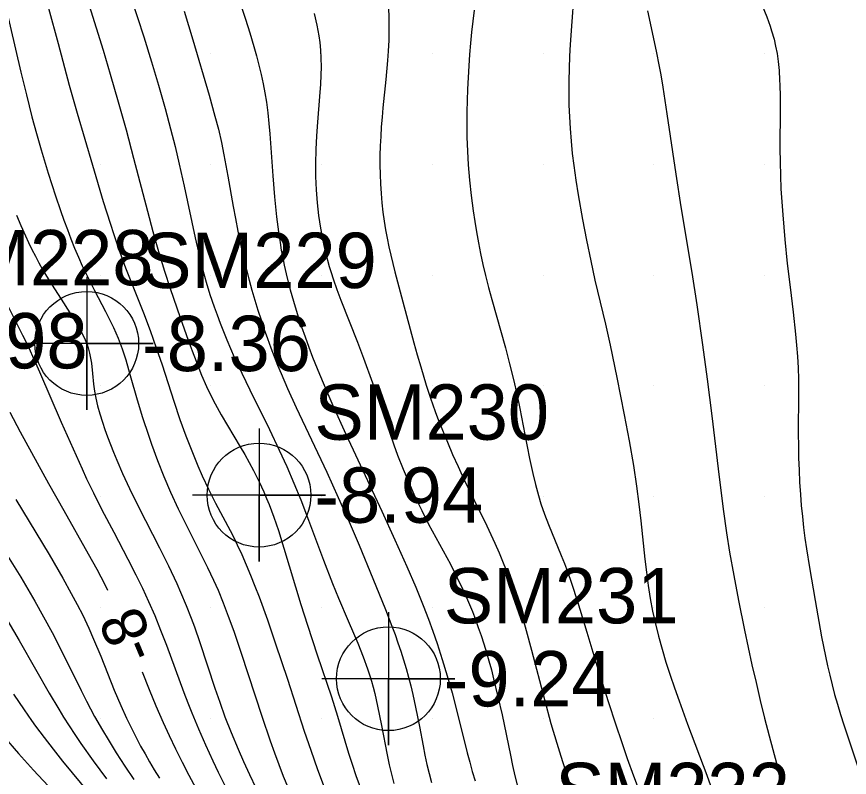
# Model space of a CAD drawing. Extents: x 2602990 to 2605851, y 618069 to 619180.
# Drawn here: x 2604091.24 to 2604128.82, y 618777.33 to 618811.67 of the extents above; entities that cross this region are included whole.
import ezdxf

# ---------------------------------------------------------------- set-up
doc = ezdxf.new("R2010")
doc.units = 0
for name, color, linetype in [('Default', 7, 'Continuous'), ('DTM Contours Major', 7, 'Continuous'), ('DTM Contours Major Text', 7, 'Continuous'), ('DTM Contours Minor', 7, 'Continuous'), ('Exist DTM Regular Point Underwater CELL', 7, 'Continuous'), ('Exist DTM Regular Point Underwater Cogo Elevation', 7, 'Continuous'), ('Exist DTM Regular Point Underwater Cogo Number', 7, 'Continuous'), ('Exist DTM Scan Elevation Point', 7, 'Continuous')]:
    doc.layers.add(name, color=color, linetype=linetype)

# ---------------------------------------------------------------- blocks, each defined once
blk = doc.blocks.new('POINT_DISPLAY')
at = {"layer": 'Default'}
blk.add_line((0, 0), (0, 0), dxfattribs=at)

msp = doc.modelspace()

# ---------------------------------------------------------------- linework, layer by layer
at = {"layer": 'DTM Contours Major'}
for points in [[(2604108.021, 618812.096), (2604108.04, 618811.602), (2604108.043, 618811.106), (2604108.031, 618810.61), (2604108.007, 618810.114), (2604107.977, 618809.685), (2604107.899, 618808.832), (2604107.77, 618807.561), (2604107.731, 618807.128), (2604107.697, 618806.696), (2604107.669, 618806.265), (2604107.649, 618805.836), (2604107.636, 618805.408), (2604107.633, 618804.983), (2604107.639, 618804.55), (2604107.657, 618804.12), (2604107.684, 618803.693), (2604107.722, 618803.269), (2604107.77, 618802.849), (2604107.828, 618802.433), (2604107.892, 618802.047), (2604107.963, 618801.665), (2604108.041, 618801.285), (2604108.126, 618800.907), (2604108.311, 618800.154), (2604108.675, 618798.792), (2604109.172, 618796.938), (2604109.32, 618796.4), (2604109.475, 618795.86), (2604109.729, 618795.026), (2604109.923, 618794.439), (2604110.13, 618793.851), (2604110.239, 618793.556), (2604110.454, 618793.006), (2604110.68, 618792.454), (2604110.917, 618791.903), (2604111.162, 618791.355), (2604111.414, 618790.812), (2604111.868, 618789.873), (2604112.454, 618788.685), (2604112.64, 618788.295), (2604112.82, 618787.906), (2604113.015, 618787.461), (2604113.199, 618787.017), (2604113.373, 618786.575), (2604113.537, 618786.135), (2604113.691, 618785.699), (2604113.907, 618785.046), (2604114.109, 618784.389), (2604114.236, 618783.953), (2604114.478, 618783.065), (2604115.057, 618780.84), (2604115.355, 618779.761), (2604115.618, 618778.869), (2604115.801, 618778.275), (2604115.999, 618777.66), (2604116.211, 618777.028)], [(2604090.931, 618793.809), (2604091.397, 618792.93), (2604092.676, 618790.595), (2604093.364, 618789.369), (2604094.472, 618787.415), (2604094.854, 618786.719), (2604095.21, 618786.04), (2604095.341, 618785.775)], [(2604096.903, 618782.095), (2604097.219, 618781.295), (2604097.523, 618780.556), (2604097.849, 618779.803), (2604098.122, 618779.208), (2604098.409, 618778.609), (2604098.707, 618778.011), (2604099.012, 618777.419), (2604099.321, 618776.837)]]:
    msp.add_lwpolyline(points, dxfattribs=at)
at = {"layer": 'DTM Contours Minor'}
for points in [[(2604094.262, 618812.965), (2604095.135, 618810.157), (2604095.461, 618809.073), (2604095.82, 618807.832), (2604096.176, 618806.556), (2604096.517, 618805.283), (2604097.136, 618802.887), (2604097.384, 618801.966), (2604097.642, 618801.063), (2604097.913, 618800.177), (2604098.172, 618799.391), (2604098.618, 618798.09), (2604098.977, 618797.07), (2604099.156, 618796.58), (2604099.333, 618796.111), (2604099.581, 618795.49), (2604099.804, 618794.979), (2604100.002, 618794.564), (2604100.193, 618794.195), (2604100.472, 618793.696), (2604101.332, 618792.252), (2604101.534, 618791.903), (2604101.734, 618791.546), (2604101.929, 618791.18), (2604102.188, 618790.663), (2604102.39, 618790.222), (2604102.518, 618789.921), (2604102.63, 618789.642), (2604102.845, 618789.067), (2604103.051, 618788.466), (2604103.304, 618787.672), (2604104.07, 618785.136), (2604104.363, 618784.202), (2604104.803, 618782.864), (2604105.444, 618780.958), (2604105.72, 618780.082), (2604106.223, 618778.413), (2604106.382, 618777.915), (2604106.552, 618777.404), (2604106.735, 618776.884)], [(2604124.588, 618812.921), (2604125.093, 618811.662), (2604125.247, 618811.239), (2604125.317, 618811.026), (2604125.423, 618810.654), (2604125.497, 618810.337), (2604125.558, 618810.009), (2604125.61, 618809.645), (2604125.65, 618809.241), (2604125.676, 618808.811), (2604125.685, 618808.587), (2604125.696, 618808.062), (2604125.697, 618807.507), (2604125.687, 618805.724), (2604125.694, 618805.109), (2604125.711, 618804.506), (2604125.738, 618803.905), (2604125.774, 618803.311), (2604125.816, 618802.727), (2604125.913, 618801.605), (2604126.022, 618800.53), (2604126.147, 618799.454), (2604126.283, 618798.334), (2604126.392, 618797.342), (2604126.438, 618796.837), (2604126.477, 618796.328), (2604126.507, 618795.816), (2604126.525, 618795.302), (2604126.532, 618794.667), (2604126.52, 618792.84), (2604126.524, 618792.299), (2604126.535, 618791.751), (2604126.553, 618791.2), (2604126.579, 618790.648), (2604126.614, 618790.097), (2604126.655, 618789.599), (2604126.703, 618789.104), (2604126.759, 618788.614), (2604126.82, 618788.129), (2604126.887, 618787.65), (2604127.021, 618786.799), (2604127.282, 618785.31), (2604127.574, 618783.668), (2604127.744, 618782.799), (2604127.839, 618782.356), (2604127.937, 618781.935), (2604128.044, 618781.507), (2604128.16, 618781.07), (2604128.286, 618780.624), (2604128.422, 618780.167), (2604128.568, 618779.699), (2604128.808, 618778.968), (2604129.32, 618777.433)], [(2604090.704, 618812.278), (2604091.428, 618809.165), (2604091.678, 618808.138), (2604091.929, 618807.151), (2604092.134, 618806.391), (2604092.342, 618805.656), (2604092.661, 618804.598), (2604092.987, 618803.588), (2604093.214, 618802.923), (2604093.367, 618802.488), (2604093.525, 618802.057), (2604093.687, 618801.633), (2604093.853, 618801.217), (2604094.024, 618800.811), (2604094.199, 618800.419), (2604094.418, 618799.963), (2604094.752, 618799.312), (2604095.252, 618798.365), (2604095.495, 618797.879), (2604095.609, 618797.635), (2604095.713, 618797.398), (2604095.812, 618797.159), (2604095.906, 618796.917), (2604095.995, 618796.671), (2604096.162, 618796.17), (2604096.366, 618795.477), (2604096.681, 618794.365), (2604096.921, 618793.574), (2604097.185, 618792.768), (2604097.326, 618792.364), (2604097.597, 618791.629), (2604097.885, 618790.908), (2604098.186, 618790.207), (2604098.532, 618789.456), (2604098.884, 618788.733), (2604099.854, 618786.795), (2604100.122, 618786.233), (2604100.329, 618785.771), (2604100.561, 618785.21), (2604100.791, 618784.604), (2604101.033, 618783.924), (2604101.371, 618782.925), (2604102.306, 618780.088), (2604102.686, 618778.978), (2604102.88, 618778.433), (2604103.076, 618777.899), (2604103.273, 618777.378), (2604103.472, 618776.876)], [(2604096.398, 618812.521), (2604096.975, 618810.761), (2604097.33, 618809.63), (2604097.645, 618808.58), (2604097.942, 618807.53), (2604098.188, 618806.608), (2604098.389, 618805.81), (2604098.578, 618805.016), (2604098.802, 618804.011), (2604099.292, 618801.689), (2604099.484, 618800.837), (2604099.639, 618800.218), (2604099.786, 618799.69), (2604099.958, 618799.133), (2604100.147, 618798.574), (2604100.28, 618798.21), (2604100.42, 618797.839), (2604100.569, 618797.463), (2604100.726, 618797.081), (2604101.061, 618796.304), (2604101.396, 618795.57), (2604101.756, 618794.817), (2604102.643, 618793.029), (2604103.088, 618792.104), (2604103.427, 618791.362), (2604103.75, 618790.614), (2604104.057, 618789.859), (2604104.41, 618788.94), (2604105.083, 618787.127), (2604105.488, 618786.083), (2604105.762, 618785.411), (2604106.199, 618784.39), (2604106.632, 618783.378), (2604106.873, 618782.772), (2604107.07, 618782.225), (2604107.161, 618781.95), (2604107.247, 618781.673), (2604107.326, 618781.393), (2604107.4, 618781.113), (2604107.532, 618780.542), (2604107.711, 618779.66), (2604107.966, 618778.338), (2604108.056, 618777.898), (2604108.152, 618777.465), (2604108.255, 618777.043)], [(2604116.366, 618812.492), (2604116.294, 618811.455), (2604116.22, 618810.411), (2604116.191, 618809.889), (2604116.169, 618809.329), (2604116.159, 618808.771), (2604116.158, 618808.22), (2604116.168, 618807.676), (2604116.187, 618807.142), (2604116.217, 618806.622), (2604116.261, 618806.052), (2604116.316, 618805.497), (2604116.381, 618804.951), (2604116.474, 618804.29), (2604116.579, 618803.63), (2604116.777, 618802.508), (2604116.954, 618801.584), (2604117.149, 618800.645), (2604117.342, 618799.781), (2604117.81, 618797.792), (2604118.022, 618796.837), (2604118.329, 618795.373), (2604118.662, 618793.694), (2604118.881, 618792.525), (2604119.075, 618791.399), (2604119.216, 618790.478), (2604119.326, 618789.658), (2604119.414, 618788.913), (2604119.596, 618787.183), (2604119.666, 618786.589), (2604119.746, 618785.993), (2604119.839, 618785.398), (2604119.945, 618784.83), (2604120.068, 618784.262), (2604120.208, 618783.693), (2604120.367, 618783.114), (2604120.542, 618782.531), (2604120.731, 618781.946), (2604120.93, 618781.36), (2604121.137, 618780.775), (2604121.522, 618779.73), (2604122.388, 618777.427), (2604122.879, 618776.062)], [(2604092.677, 618812.048), (2604093.104, 618810.464), (2604093.612, 618808.574), (2604093.964, 618807.321), (2604094.655, 618804.962), (2604095.144, 618803.332), (2604095.454, 618802.343), (2604095.618, 618801.84), (2604095.789, 618801.336), (2604095.966, 618800.834), (2604096.149, 618800.338), (2604096.419, 618799.647), (2604096.957, 618798.303), (2604097.26, 618797.505), (2604097.541, 618796.718), (2604097.8, 618795.947), (2604098.324, 618794.318), (2604098.608, 618793.479), (2604098.875, 618792.746), (2604099.048, 618792.292), (2604099.23, 618791.838), (2604099.42, 618791.386), (2604099.616, 618790.94), (2604099.899, 618790.336), (2604100.217, 618789.708), (2604100.87, 618788.473), (2604101.034, 618788.152), (2604101.196, 618787.823), (2604101.401, 618787.38), (2604101.601, 618786.922), (2604101.796, 618786.449), (2604101.988, 618785.965), (2604102.176, 618785.47), (2604102.553, 618784.433), (2604102.926, 618783.355), (2604103.458, 618781.756), (2604104.219, 618779.414), (2604104.51, 618778.547), (2604104.813, 618777.687), (2604105.117, 618776.876)], [(2604098.804, 618811.926), (2604099.182, 618810.618), (2604099.919, 618808.131), (2604100.185, 618807.186), (2604100.341, 618806.585), (2604100.48, 618805.988), (2604100.592, 618805.437), (2604100.766, 618804.474), (2604101.006, 618803.104), (2604101.108, 618802.554), (2604101.218, 618801.987), (2604101.338, 618801.409), (2604101.468, 618800.826), (2604101.608, 618800.241), (2604101.728, 618799.779), (2604101.855, 618799.321), (2604101.988, 618798.868), (2604102.126, 618798.421), (2604102.268, 618797.981), (2604102.415, 618797.548), (2604102.561, 618797.133), (2604102.711, 618796.725), (2604102.862, 618796.326), (2604103.017, 618795.935), (2604103.173, 618795.553), (2604103.459, 618794.886), (2604103.848, 618794.031), (2604105.231, 618791.105), (2604105.755, 618789.966), (2604106.242, 618788.864), (2604106.695, 618787.803), (2604107.316, 618786.301), (2604107.879, 618784.904), (2604108.174, 618784.145), (2604108.315, 618783.769), (2604108.449, 618783.396), (2604108.575, 618783.025), (2604108.702, 618782.629), (2604108.819, 618782.235), (2604108.928, 618781.843), (2604109.029, 618781.453), (2604109.122, 618781.064), (2604109.246, 618780.501), (2604109.419, 618779.617), (2604109.582, 618778.754), (2604109.667, 618778.326), (2604109.758, 618777.904), (2604109.856, 618777.492), (2604109.963, 618777.09)], [(2604101.356, 618812.184), (2604101.562, 618811.565), (2604101.76, 618810.941), (2604101.947, 618810.318), (2604102.064, 618809.897), (2604102.173, 618809.478), (2604102.272, 618809.06), (2604102.362, 618808.644), (2604102.441, 618808.229), (2604102.508, 618807.814), (2604102.572, 618807.334), (2604102.624, 618806.855), (2604102.665, 618806.377), (2604102.796, 618804.478), (2604102.873, 618803.542), (2604102.917, 618803.083), (2604102.967, 618802.63), (2604103.022, 618802.186), (2604103.071, 618801.83), (2604103.125, 618801.479), (2604103.183, 618801.134), (2604103.246, 618800.793), (2604103.314, 618800.457), (2604103.449, 618799.862), (2604103.583, 618799.34), (2604103.73, 618798.82), (2604103.949, 618798.113), (2604104.098, 618797.663), (2604104.256, 618797.21), (2604104.422, 618796.755), (2604104.595, 618796.298), (2604104.904, 618795.525), (2604105.277, 618794.644), (2604105.511, 618794.114), (2604106.1, 618792.821), (2604107.719, 618789.344), (2604108.312, 618788.048), (2604108.849, 618786.846), (2604109.251, 618785.917), (2604109.592, 618785.089), (2604109.83, 618784.474), (2604110.03, 618783.922), (2604110.221, 618783.364), (2604110.45, 618782.652), (2604110.674, 618781.909), (2604110.89, 618781.143), (2604111.134, 618780.2), (2604111.573, 618778.438), (2604111.686, 618778.009), (2604111.805, 618777.584), (2604111.932, 618777.164)], [(2604111.89, 618811.963), (2604111.83, 618811.471), (2604111.775, 618810.973), (2604111.726, 618810.473), (2604111.682, 618809.97), (2604111.643, 618809.446), (2604111.611, 618808.923), (2604111.585, 618808.404), (2604111.567, 618807.889), (2604111.557, 618807.382), (2604111.555, 618806.883), (2604111.564, 618806.237), (2604111.587, 618805.604), (2604111.623, 618804.979), (2604111.679, 618804.292), (2604111.752, 618803.601), (2604111.844, 618802.897), (2604111.914, 618802.427), (2604111.993, 618801.95), (2604112.081, 618801.466), (2604112.178, 618800.977), (2604112.285, 618800.483), (2604112.401, 618799.985), (2604112.539, 618799.443), (2604112.685, 618798.898), (2604113.297, 618796.717), (2604113.489, 618795.998), (2604113.669, 618795.282), (2604113.833, 618794.566), (2604113.957, 618793.975), (2604114.18, 618792.813), (2604114.388, 618791.718), (2604114.531, 618791.039), (2604114.65, 618790.547), (2604114.788, 618790.048), (2604114.904, 618789.681), (2604115.069, 618789.208), (2604115.249, 618788.736), (2604115.816, 618787.346), (2604115.959, 618786.984), (2604116.098, 618786.616), (2604116.285, 618786.087), (2604116.551, 618785.265), (2604116.974, 618783.874), (2604117.476, 618782.218), (2604117.941, 618780.747), (2604118.286, 618779.692), (2604118.537, 618778.945), (2604118.802, 618778.175), (2604119.081, 618777.39), (2604119.374, 618776.595)], [(2604119.712, 618811.94), (2604120.11, 618810.11), (2604120.246, 618809.419), (2604120.313, 618809.046), (2604120.408, 618808.481), (2604120.592, 618807.289), (2604120.994, 618804.553), (2604121.224, 618803.092), (2604121.713, 618800.118), (2604121.94, 618798.661), (2604122.201, 618796.854), (2604122.41, 618795.3), (2604122.612, 618793.645), (2604122.899, 618791.252), (2604123.134, 618789.428), (2604123.283, 618788.372), (2604123.421, 618787.499), (2604123.606, 618786.437), (2604123.819, 618785.311), (2604124.09, 618783.968), (2604124.255, 618783.193), (2604124.429, 618782.403), (2604124.612, 618781.604), (2604124.802, 618780.801), (2604125, 618780), (2604125.206, 618779.196), (2604126.029, 618776.122)], [(2604104.673, 618811.818), (2604104.79, 618811.281), (2604104.874, 618810.808), (2604104.916, 618810.499), (2604104.949, 618810.162), (2604104.97, 618809.793), (2604104.976, 618809.413), (2604104.968, 618809.025), (2604104.949, 618808.623), (2604104.913, 618808.073), (2604104.82, 618806.905), (2604104.777, 618806.296), (2604104.744, 618805.675), (2604104.728, 618805.048), (2604104.733, 618804.454), (2604104.758, 618803.86), (2604104.803, 618803.271), (2604104.869, 618802.689), (2604104.954, 618802.117), (2604105.059, 618801.558), (2604105.124, 618801.262), (2604105.194, 618800.97), (2604105.27, 618800.682), (2604105.35, 618800.397), (2604105.436, 618800.115), (2604105.527, 618799.834), (2604105.695, 618799.353), (2604105.873, 618798.874), (2604106.248, 618797.925), (2604106.623, 618796.979), (2604106.899, 618796.246), (2604107.293, 618795.14), (2604108.09, 618792.819), (2604108.26, 618792.344), (2604108.433, 618791.877), (2604108.686, 618791.234), (2604108.947, 618790.612), (2604109.217, 618790.01), (2604109.52, 618789.376), (2604109.833, 618788.759), (2604110.153, 618788.156), (2604110.813, 618786.948), (2604111.127, 618786.341), (2604111.367, 618785.843), (2604111.592, 618785.334), (2604111.806, 618784.813), (2604111.943, 618784.456), (2604112.075, 618784.092), (2604112.202, 618783.723), (2604112.324, 618783.347), (2604112.442, 618782.967), (2604112.554, 618782.582), (2604112.664, 618782.181), (2604112.768, 618781.777), (2604112.964, 618780.963), (2604113.145, 618780.145), (2604113.522, 618778.332), (2604113.623, 618777.863), (2604113.729, 618777.395), (2604113.843, 618776.932)], [(2604091.232, 618802.703), (2604091.425, 618802.241), (2604091.629, 618801.781), (2604091.776, 618801.468), (2604091.927, 618801.159), (2604092.083, 618800.853), (2604092.244, 618800.551), (2604092.409, 618800.254), (2604092.58, 618799.961), (2604092.836, 618799.542), (2604093.352, 618798.744), (2604093.824, 618798.013), (2604094.077, 618797.587), (2604094.215, 618797.329), (2604094.328, 618797.087), (2604094.418, 618796.86), (2604094.467, 618796.712), (2604094.53, 618796.482), (2604094.577, 618796.256), (2604094.612, 618796.03), (2604094.661, 618795.562), (2604094.71, 618795.078), (2604094.753, 618794.769), (2604094.813, 618794.446), (2604094.891, 618794.103), (2604094.989, 618793.742), (2604095.106, 618793.361), (2604095.215, 618793.036), (2604095.336, 618792.7), (2604095.468, 618792.354), (2604095.609, 618792.001), (2604095.759, 618791.642), (2604096.018, 618791.052), (2604096.337, 618790.367), (2604096.743, 618789.542), (2604097.687, 618787.69), (2604098.084, 618786.883), (2604098.461, 618786.079), (2604098.639, 618785.68), (2604098.889, 618785.09), (2604099.118, 618784.511), (2604099.261, 618784.127), (2604099.51, 618783.415), (2604100.187, 618781.353), (2604100.405, 618780.716), (2604100.641, 618780.064), (2604100.919, 618779.348), (2604101.231, 618778.599), (2604101.481, 618778.034), (2604101.748, 618777.451), (2604102.03, 618776.856)], [(2604090.779, 618798.737), (2604091.501, 618797.295), (2604091.735, 618796.82), (2604091.957, 618796.349), (2604092.273, 618795.641), (2604093.249, 618793.368), (2604093.78, 618792.157), (2604094.187, 618791.257), (2604094.396, 618790.808), (2604094.703, 618790.171), (2604095.088, 618789.409), (2604095.617, 618788.401), (2604096.262, 618787.181), (2604096.622, 618786.473), (2604096.915, 618785.867), (2604097.195, 618785.258), (2604097.467, 618784.627), (2604097.734, 618783.97), (2604097.994, 618783.299), (2604098.788, 618781.152), (2604098.964, 618780.692), (2604099.146, 618780.231), (2604099.444, 618779.514), (2604099.76, 618778.794), (2604100.097, 618778.065), (2604100.337, 618777.56), (2604100.842, 618776.537)], [(2604091.198, 618789.877), (2604092.698, 618787.382), (2604093.318, 618786.321), (2604093.704, 618785.632), (2604093.971, 618785.129), (2604094.217, 618784.642), (2604094.488, 618784.066), (2604094.712, 618783.558), (2604095.029, 618782.793), (2604095.643, 618781.26), (2604095.935, 618780.569), (2604096.195, 618779.995), (2604096.459, 618779.449), (2604096.641, 618779.094), (2604096.832, 618778.738), (2604097.03, 618778.381), (2604097.235, 618778.024), (2604097.447, 618777.668), (2604097.679, 618777.293)], [(2604090.755, 618787.442), (2604091.419, 618786.361), (2604091.743, 618785.818), (2604092.058, 618785.277), (2604092.455, 618784.569), (2604092.833, 618783.865), (2604093.197, 618783.161), (2604094.146, 618781.243), (2604094.39, 618780.763), (2604094.757, 618780.075), (2604095.111, 618779.449), (2604095.361, 618779.029), (2604095.732, 618778.429), (2604096.122, 618777.826), (2604096.523, 618777.226)], [(2604090.831, 618784.373), (2604091.347, 618783.507), (2604092.087, 618782.216), (2604092.707, 618781.126), (2604093.133, 618780.405), (2604093.353, 618780.047), (2604093.607, 618779.65), (2604093.868, 618779.254), (2604094.137, 618778.86), (2604094.692, 618778.072), (2604095.287, 618777.253)], [(2604091.092, 618781.085), (2604091.574, 618780.369), (2604091.913, 618779.885), (2604092.09, 618779.64), (2604092.479, 618779.12), (2604092.888, 618778.592), (2604093.312, 618778.061), (2604093.744, 618777.531), (2604094.833, 618776.225)], [(2604090.649, 618779.192), (2604091.319, 618778.408), (2604091.995, 618777.654), (2604092.663, 618776.935)]]:
    msp.add_lwpolyline(points, dxfattribs=at)
at = {"layer": 'Exist DTM Regular Point Underwater CELL'}
for points in [[(2604094.399, 618799.918), (2604094.399, 618793.918), (2604094.399, 618796.918), (2604097.399, 618796.918), (2604091.399, 618796.918)], [(2604102.176, 618793.069), (2604102.176, 618787.069), (2604102.176, 618790.069), (2604105.176, 618790.069), (2604099.176, 618790.069)], [(2604108.017, 618784.778), (2604108.017, 618778.778), (2604108.017, 618781.778), (2604111.017, 618781.778), (2604105.017, 618781.778)]]:
    msp.add_lwpolyline(points, dxfattribs=at)
for centre in [(2604094.399, 618796.918), (2604102.176, 618790.069), (2604108.017, 618781.778)]:
    msp.add_circle(centre, 2.344, dxfattribs=at)

# ---------------------------------------------------------------- block references
at = {"layer": 'Exist DTM Scan Elevation Point', "xscale": 1.3123333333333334, "yscale": 1.3123333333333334}
for p in [(2604095, 618810), (2604100, 618810), (2604105, 618810), (2604110, 618810), (2604115, 618810), (2604120, 618810), (2604125, 618810), (2604095, 618805), (2604100, 618805), (2604105, 618805), (2604110, 618805), (2604115, 618805), (2604120, 618805), (2604125, 618805), (2604095, 618800), (2604100, 618800), (2604105, 618800), (2604110, 618800), (2604115, 618800), (2604120, 618800), (2604125, 618800), (2604095, 618795), (2604100, 618795), (2604105, 618795), (2604110, 618795), (2604115, 618795), (2604120, 618795), (2604125, 618795), (2604095, 618790), (2604100, 618790), (2604105, 618790), (2604110, 618790), (2604115, 618790), (2604120, 618790), (2604125, 618790), (2604095, 618785), (2604100, 618785), (2604105, 618785), (2604110, 618785), (2604115, 618785), (2604120, 618785), (2604125, 618785), (2604095, 618780), (2604100, 618780), (2604105, 618780), (2604110, 618780), (2604115, 618780), (2604120, 618780), (2604125, 618780)]:
    msp.add_blockref('POINT_DISPLAY', p, dxfattribs=at)

# ---------------------------------------------------------------- texts
at = {"layer": 'DTM Contours Major Text'}
msp.add_text('-8', height=2, rotation=112.9936, dxfattribs=at).set_placement((2604097.658, 618782.987))
at = {"layer": 'Exist DTM Regular Point Underwater Cogo Elevation'}
for s, p in [('-6.98', (2604086.819, 618795.79)), ('-8.36', (2604096.899, 618795.668)), ('-8.94', (2604104.676, 618788.819)), ('-9.24', (2604110.517, 618780.528))]:
    msp.add_text(s, height=2.5, dxfattribs=at).set_placement(p)
at = {"layer": 'Exist DTM Regular Point Underwater Cogo Number'}
for s, p in [('SM228', (2604086.819, 618799.54)), ('SM229', (2604096.899, 618799.418)), ('SM230', (2604104.676, 618792.569)), ('SM231', (2604110.517, 618784.278)), ('SM232', (2604115.549, 618775.482))]:
    msp.add_text(s, height=2.5, dxfattribs=at).set_placement(p)

doc.saveas('drawing.dxf')
